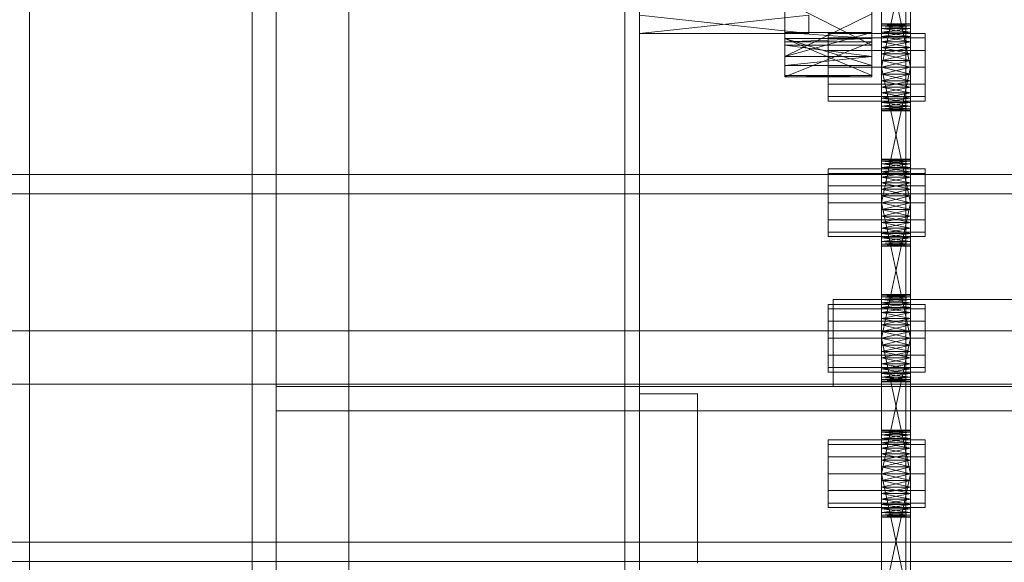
# Model space of a CAD drawing. Header units: millimetres. Extents: x -4395 to 65662, y -65530 to 6847.
# Tile 394 of 656: x 1272 to 1475, y -34540 to -34428. Entities that reach past the tile are written whole.
import ezdxf

# ---------------------------------------------------------------- set-up
doc = ezdxf.new("R2010")
doc.units = ezdxf.units.MM
for name, color, linetype, lineweight in [('frontal_C03', 7, 'Continuous', 0), ('frontal_secador', 7, 'Continuous', 0), ('frontal_tolva', 7, 'Continuous', 0)]:
    doc.layers.add(name, color=color, linetype=linetype, lineweight=lineweight)

msp = doc.modelspace()

# ---------------------------------------------------------------- linework, layer by layer
at = {"layer": 'frontal_C03'}
for p, q in [((1455, -35237.853), (1455, -32581.274)), ((1455, -32585.202), (1455, -35241.781)), ((1274, -32645.272), (1274, -35234.965)), ((1274, -35335.139), (1274, -32745.445)), ((1455, -35724.97), (1455, -33068.391)), ((1455, -33072.319), (1455, -35728.898)), ((-1500, -34459.645), (1540, -34459.645)), ((1540, -34463.645), (-1500, -34463.645)), ((-1500, -34535.645), (1540, -34535.645)), ((-1500, -34539.645), (1540, -34539.645))]:
    msp.add_line(p, q, dxfattribs=at)
at = {"layer": 'frontal_secador'}
for p, q in [((1340, -36000), (1340, -33000)), ((1400, -36000), (1400, -33000)), ((1320, -35980), (1320, -33075)), ((1325, -36000), (1325, -33075)), ((1325, -34600), (1325, -33075)), ((1325, -35980), (1325, -33075)), ((1397, -35940), (1397, -33075)), ((1400, -36000), (1400, -33075)), ((1400, -34600), (1400, -33075)), ((1400, -35940), (1400, -33075)), ((1400, -34650), (1400, -33075)), ((1400, -36000), (1400, -33250)), ((1430, -34431.527), (1430, -34297.639)), ((1448, -34297.639), (1448, -34431.527)), ((1430, -34365.858), (1430, -34431.527)), ((1448, -34431.527), (1448, -34365.858)), ((1430, -34431.527), (1430, -34389.365)), ((1448, -34389.365), (1448, -34431.527)), ((1450, -34440.281), (1450, -34401.481)), ((1456, -34401.481), (1456, -34440.281)), ((1450, -34403.136), (1450, -34440.281)), ((1456, -34440.281), (1456, -34403.136)), ((1450, -34440.281), (1450, -34405.414)), ((1456, -34405.414), (1456, -34440.281)), ((1430, -34409.361), (1430, -34431.527)), ((1448, -34431.527), (1448, -34409.361)), ((1450, -34437.5), (1450, -34408.092)), ((1450, -34440.281), (1450, -34408.092)), ((1450, -34409.5), (1450, -34437.5)), ((1456, -34437.5), (1450, -34409.5)), ((1456, -34409.5), (1450, -34437.5)), ((1456, -34408.092), (1456, -34437.5)), ((1456, -34408.092), (1456, -34440.281)), ((1456, -34437.5), (1456, -34409.5)), ((1430, -34423.89), (1430, -34430.317)), ((1430, -34432.954), (1430, -34423.89)), ((1430, -34431.527), (1430, -34423.89)), ((1448, -34432.954), (1430, -34423.89)), ((1448, -34430.317), (1448, -34423.89)), ((1448, -34423.89), (1448, -34432.954)), ((1448, -34423.89), (1448, -34431.527)), ((1400, -34426.731), (1400, -34430.5)), ((1435, -34426.731), (1400, -34430.5)), ((1435, -34430.5), (1400, -34426.731)), ((1430, -34437.124), (1430, -34426.486)), ((1430, -34426.486), (1430, -34435.291)), ((1430, -34431.527), (1430, -34426.486)), ((1448, -34426.486), (1430, -34435.291)), ((1435, -34426.731), (1435, -34430.5)), ((1448, -34426.486), (1448, -34437.124)), ((1448, -34435.291), (1448, -34426.486)), ((1448, -34426.486), (1448, -34431.527)), ((1430, -34432.954), (1430, -34430.317)), ((1430, -34430.317), (1430, -34435.291)), ((1430, -34431.527), (1430, -34430.317)), ((1448, -34431.527), (1430, -34430.317)), ((1448, -34430.317), (1430, -34430.317)), ((1448, -34430.317), (1430, -34435.291)), ((1448, -34430.317), (1448, -34432.954)), ((1448, -34435.291), (1448, -34430.317)), ((1448, -34430.317), (1448, -34431.527)), ((1450, -34428.611), (1450, -34428.5)), ((1456, -34428.611), (1450, -34428.5)), ((1456, -34428.5), (1450, -34428.5)), ((1456, -34428.5), (1450, -34428.611)), ((1450, -34428.611), (1450, -34429.481)), ((1450, -34428.941), (1450, -34428.611)), ((1450, -34428.611), (1450, -34431.136)), ((1456, -34428.941), (1450, -34428.611)), ((1456, -34428.611), (1450, -34428.611)), ((1456, -34428.611), (1450, -34428.941)), ((1450, -34429.481), (1450, -34428.941)), ((1456, -34429.481), (1450, -34428.941)), ((1456, -34428.941), (1450, -34428.941)), ((1456, -34428.941), (1450, -34429.481)), ((1450, -34429.481), (1450, -34431.136)), ((1450, -34430.219), (1450, -34429.481)), ((1450, -34433.414), (1450, -34429.481)), ((1450, -34468.281), (1450, -34429.481)), ((1456, -34430.219), (1450, -34429.481)), ((1456, -34429.481), (1450, -34429.481)), ((1456, -34429.481), (1450, -34430.219)), ((1450, -34431.136), (1450, -34430.219)), ((1456, -34431.136), (1450, -34430.219)), ((1456, -34430.219), (1450, -34430.219)), ((1456, -34430.219), (1450, -34431.136)), ((1456, -34428.611), (1456, -34428.5)), ((1456, -34429.481), (1456, -34428.611)), ((1456, -34428.611), (1456, -34428.941)), ((1456, -34431.136), (1456, -34428.611)), ((1456, -34428.941), (1456, -34429.481)), ((1456, -34431.136), (1456, -34429.481)), ((1456, -34429.481), (1456, -34430.219)), ((1456, -34429.481), (1456, -34433.414)), ((1456, -34429.481), (1456, -34468.281)), ((1456, -34430.219), (1456, -34431.136)), ((1435, -34430.5), (1400, -34430.5)), ((1430, -34437.124), (1430, -34431.527)), ((1430, -34431.527), (1430, -34432.256)), ((1430, -34439.235), (1430, -34431.527)), ((1448, -34437.124), (1430, -34431.527)), ((1448, -34431.527), (1430, -34431.527)), ((1448, -34431.527), (1430, -34432.256)), ((1448, -34439.235), (1430, -34431.527)), ((1430, -34439.235), (1430, -34432.256)), ((1430, -34432.256), (1430, -34439.5)), ((1448, -34432.256), (1430, -34432.256)), ((1448, -34432.256), (1430, -34439.5)), ((1439, -34431.438), (1439, -34430.5)), ((1459, -34430.5), (1439, -34430.5)), ((1439, -34434), (1439, -34431.438)), ((1459, -34431.438), (1439, -34431.438)), ((1448, -34431.527), (1448, -34437.124)), ((1448, -34432.256), (1448, -34431.527)), ((1448, -34431.527), (1448, -34439.235)), ((1448, -34432.256), (1448, -34439.235)), ((1448, -34439.5), (1448, -34432.256)), ((1450, -34431.136), (1450, -34433.414)), ((1450, -34432.21), (1450, -34431.136)), ((1450, -34431.136), (1450, -34436.092)), ((1450, -34431.136), (1450, -34468.281)), ((1456, -34432.21), (1450, -34431.136)), ((1456, -34431.136), (1450, -34431.136)), ((1456, -34431.136), (1450, -34432.21)), ((1450, -34433.414), (1450, -34432.21)), ((1456, -34433.414), (1450, -34432.21)), ((1456, -34432.21), (1450, -34432.21)), ((1456, -34432.21), (1450, -34433.414)), ((1456, -34433.414), (1456, -34431.136)), ((1456, -34431.136), (1456, -34432.21)), ((1456, -34436.092), (1456, -34431.136)), ((1456, -34468.281), (1456, -34431.136)), ((1456, -34432.21), (1456, -34433.414)), ((1459, -34431.438), (1459, -34430.5)), ((1459, -34434), (1459, -34431.438)), ((1430, -34435.291), (1430, -34432.954)), ((1448, -34435.291), (1430, -34432.954)), ((1448, -34432.954), (1430, -34432.954)), ((1439, -34437.5), (1439, -34434)), ((1459, -34434), (1439, -34434)), ((1448, -34432.954), (1448, -34435.291)), ((1450, -34433.414), (1450, -34436.092)), ((1450, -34434.719), (1450, -34433.414)), ((1450, -34468.281), (1450, -34433.414)), ((1456, -34434.719), (1450, -34433.414)), ((1456, -34433.414), (1450, -34433.414)), ((1456, -34433.414), (1450, -34434.719)), ((1456, -34436.092), (1456, -34433.414)), ((1456, -34433.414), (1456, -34434.719)), ((1456, -34433.414), (1456, -34468.281)), ((1459, -34437.5), (1459, -34434)), ((1430, -34435.291), (1430, -34437.124)), ((1448, -34435.291), (1430, -34435.291)), ((1448, -34435.291), (1430, -34437.124)), ((1448, -34437.124), (1448, -34435.291)), ((1450, -34436.092), (1450, -34434.719)), ((1456, -34436.092), (1450, -34434.719)), ((1456, -34434.719), (1450, -34434.719)), ((1456, -34434.719), (1450, -34436.092)), ((1450, -34465.5), (1450, -34436.092)), ((1450, -34436.092), (1450, -34437.5)), ((1450, -34468.281), (1450, -34436.092)), ((1456, -34437.5), (1450, -34436.092)), ((1456, -34436.092), (1450, -34436.092)), ((1456, -34436.092), (1450, -34437.5)), ((1456, -34434.719), (1456, -34436.092)), ((1456, -34436.092), (1456, -34465.5)), ((1456, -34437.5), (1456, -34436.092)), ((1456, -34436.092), (1456, -34468.281)), ((1448, -34437.124), (1430, -34437.124)), ((1439, -34437.5), (1439, -34441)), ((1439, -34437.5), (1459, -34437.5)), ((1450, -34437.5), (1450, -34465.5)), ((1456, -34465.5), (1450, -34437.5)), ((1456, -34437.5), (1450, -34437.5)), ((1456, -34437.5), (1450, -34465.5)), ((1450, -34440.281), (1450, -34437.5)), ((1450, -34437.5), (1450, -34438.908)), ((1456, -34437.5), (1450, -34438.908)), ((1456, -34438.908), (1450, -34437.5)), ((1456, -34465.5), (1456, -34437.5)), ((1456, -34437.5), (1456, -34440.281)), ((1456, -34438.908), (1456, -34437.5)), ((1459, -34441), (1459, -34437.5)), ((1430, -34439.5), (1430, -34439.235)), ((1448, -34439.5), (1430, -34439.235)), ((1448, -34439.235), (1430, -34439.235)), ((1448, -34439.5), (1430, -34439.5)), ((1448, -34439.235), (1448, -34439.5)), ((1450, -34438.908), (1450, -34440.281)), ((1456, -34438.908), (1450, -34438.908)), ((1456, -34438.908), (1450, -34440.281)), ((1456, -34440.281), (1450, -34438.908)), ((1450, -34442.79), (1450, -34440.281)), ((1450, -34440.281), (1450, -34441.586)), ((1450, -34444.781), (1450, -34440.281)), ((1450, -34446.5), (1450, -34440.281)), ((1456, -34440.281), (1450, -34440.281)), ((1456, -34440.281), (1450, -34441.586)), ((1456, -34441.586), (1450, -34440.281)), ((1456, -34440.281), (1456, -34438.908)), ((1456, -34440.281), (1456, -34442.79)), ((1456, -34441.586), (1456, -34440.281)), ((1456, -34440.281), (1456, -34444.781)), ((1456, -34440.281), (1456, -34446.5)), ((1439, -34441), (1439, -34443.562)), ((1459, -34441), (1439, -34441)), ((1450, -34441.586), (1450, -34442.79)), ((1456, -34441.586), (1450, -34441.586)), ((1456, -34441.586), (1450, -34442.79)), ((1456, -34442.79), (1450, -34441.586)), ((1456, -34442.79), (1456, -34441.586)), ((1459, -34441), (1459, -34443.562)), ((1439, -34443.562), (1439, -34444.5)), ((1459, -34443.562), (1439, -34443.562)), ((1459, -34444.5), (1439, -34444.5)), ((1450, -34444.781), (1450, -34442.79)), ((1450, -34442.79), (1450, -34443.864)), ((1456, -34442.79), (1450, -34442.79)), ((1456, -34442.79), (1450, -34443.864)), ((1456, -34443.864), (1450, -34442.79)), ((1450, -34443.864), (1450, -34444.781)), ((1456, -34443.864), (1450, -34443.864)), ((1456, -34443.864), (1450, -34444.781)), ((1456, -34444.781), (1450, -34443.864)), ((1456, -34442.79), (1456, -34444.781)), ((1456, -34443.864), (1456, -34442.79)), ((1456, -34444.781), (1456, -34443.864)), ((1459, -34443.562), (1459, -34444.5)), ((1450, -34446.059), (1450, -34444.781)), ((1450, -34444.781), (1450, -34445.519)), ((1450, -34446.5), (1450, -34444.781)), ((1456, -34444.781), (1450, -34444.781)), ((1456, -34444.781), (1450, -34445.519)), ((1456, -34445.519), (1450, -34444.781)), ((1450, -34445.519), (1450, -34446.059)), ((1456, -34445.519), (1450, -34445.519)), ((1456, -34445.519), (1450, -34446.059)), ((1456, -34446.059), (1450, -34445.519)), ((1450, -34446.5), (1450, -34446.059)), ((1450, -34446.059), (1450, -34446.389)), ((1456, -34446.059), (1450, -34446.059)), ((1456, -34446.059), (1450, -34446.389)), ((1456, -34446.389), (1450, -34446.059)), ((1450, -34446.389), (1450, -34446.5)), ((1456, -34446.389), (1450, -34446.389)), ((1456, -34446.389), (1450, -34446.5)), ((1456, -34446.5), (1450, -34446.389)), ((1456, -34446.5), (1450, -34446.5)), ((1456, -34444.781), (1456, -34446.059)), ((1456, -34445.519), (1456, -34444.781)), ((1456, -34444.781), (1456, -34446.5)), ((1456, -34446.059), (1456, -34445.519)), ((1456, -34446.059), (1456, -34446.5)), ((1456, -34446.389), (1456, -34446.059)), ((1456, -34446.5), (1456, -34446.389)), ((1450, -34456.611), (1450, -34456.5)), ((1456, -34456.611), (1450, -34456.5)), ((1456, -34456.5), (1450, -34456.5)), ((1456, -34456.5), (1450, -34456.611)), ((1450, -34456.611), (1450, -34457.481)), ((1450, -34456.941), (1450, -34456.611)), ((1450, -34456.611), (1450, -34459.136)), ((1456, -34456.941), (1450, -34456.611)), ((1456, -34456.611), (1450, -34456.611)), ((1456, -34456.611), (1450, -34456.941)), ((1456, -34456.611), (1456, -34456.5)), ((1456, -34457.481), (1456, -34456.611)), ((1456, -34456.611), (1456, -34456.941)), ((1456, -34459.136), (1456, -34456.611)), ((1439, -34459.438), (1439, -34458.5)), ((1459, -34458.5), (1439, -34458.5)), ((1450, -34457.481), (1450, -34456.941)), ((1456, -34457.481), (1450, -34456.941)), ((1456, -34456.941), (1450, -34456.941)), ((1456, -34456.941), (1450, -34457.481)), ((1450, -34457.481), (1450, -34459.136)), ((1450, -34458.219), (1450, -34457.481)), ((1450, -34461.414), (1450, -34457.481)), ((1450, -34496.281), (1450, -34457.481)), ((1456, -34458.219), (1450, -34457.481)), ((1456, -34457.481), (1450, -34457.481)), ((1456, -34457.481), (1450, -34458.219)), ((1450, -34459.136), (1450, -34458.219)), ((1456, -34459.136), (1450, -34458.219)), ((1456, -34458.219), (1450, -34458.219)), ((1456, -34458.219), (1450, -34459.136)), ((1456, -34456.941), (1456, -34457.481)), ((1456, -34459.136), (1456, -34457.481)), ((1456, -34457.481), (1456, -34458.219)), ((1456, -34457.481), (1456, -34461.414)), ((1456, -34457.481), (1456, -34496.281)), ((1456, -34458.219), (1456, -34459.136)), ((1459, -34459.438), (1459, -34458.5)), ((1439, -34462), (1439, -34459.438)), ((1459, -34459.438), (1439, -34459.438)), ((1450, -34459.136), (1450, -34461.414)), ((1450, -34460.21), (1450, -34459.136)), ((1450, -34459.136), (1450, -34464.092)), ((1450, -34459.136), (1450, -34496.281)), ((1456, -34460.21), (1450, -34459.136)), ((1456, -34459.136), (1450, -34459.136)), ((1456, -34459.136), (1450, -34460.21)), ((1450, -34461.414), (1450, -34460.21)), ((1456, -34461.414), (1450, -34460.21)), ((1456, -34460.21), (1450, -34460.21)), ((1456, -34460.21), (1450, -34461.414)), ((1456, -34461.414), (1456, -34459.136)), ((1456, -34459.136), (1456, -34460.21)), ((1456, -34464.092), (1456, -34459.136)), ((1456, -34496.281), (1456, -34459.136)), ((1456, -34460.21), (1456, -34461.414)), ((1459, -34462), (1459, -34459.438)), ((1439, -34465.5), (1439, -34462)), ((1459, -34462), (1439, -34462)), ((1450, -34461.414), (1450, -34464.092)), ((1450, -34462.719), (1450, -34461.414)), ((1450, -34496.281), (1450, -34461.414)), ((1456, -34462.719), (1450, -34461.414)), ((1456, -34461.414), (1450, -34461.414)), ((1456, -34461.414), (1450, -34462.719)), ((1450, -34464.092), (1450, -34462.719)), ((1456, -34464.092), (1450, -34462.719)), ((1456, -34462.719), (1450, -34462.719)), ((1456, -34462.719), (1450, -34464.092)), ((1456, -34464.092), (1456, -34461.414)), ((1456, -34461.414), (1456, -34462.719)), ((1456, -34461.414), (1456, -34496.281)), ((1456, -34462.719), (1456, -34464.092)), ((1459, -34465.5), (1459, -34462)), ((1450, -34493.5), (1450, -34464.092)), ((1450, -34464.092), (1450, -34465.5)), ((1450, -34496.281), (1450, -34464.092)), ((1456, -34465.5), (1450, -34464.092)), ((1456, -34464.092), (1450, -34464.092)), ((1456, -34464.092), (1450, -34465.5)), ((1456, -34464.092), (1456, -34493.5)), ((1456, -34465.5), (1456, -34464.092)), ((1456, -34464.092), (1456, -34496.281)), ((1439, -34465.5), (1439, -34469)), ((1439, -34465.5), (1459, -34465.5)), ((1450, -34465.5), (1450, -34493.5)), ((1456, -34493.5), (1450, -34465.5)), ((1456, -34465.5), (1450, -34465.5)), ((1456, -34465.5), (1450, -34493.5)), ((1450, -34468.281), (1450, -34465.5)), ((1450, -34465.5), (1450, -34466.908)), ((1456, -34465.5), (1450, -34466.908)), ((1456, -34466.908), (1450, -34465.5)), ((1450, -34466.908), (1450, -34468.281)), ((1456, -34466.908), (1450, -34466.908)), ((1456, -34466.908), (1450, -34468.281)), ((1456, -34468.281), (1450, -34466.908)), ((1456, -34493.5), (1456, -34465.5)), ((1456, -34465.5), (1456, -34468.281)), ((1456, -34466.908), (1456, -34465.5)), ((1456, -34468.281), (1456, -34466.908)), ((1459, -34469), (1459, -34465.5)), ((1450, -34470.79), (1450, -34468.281)), ((1450, -34468.281), (1450, -34469.586)), ((1450, -34472.781), (1450, -34468.281)), ((1450, -34474.5), (1450, -34468.281)), ((1456, -34468.281), (1450, -34468.281)), ((1456, -34468.281), (1450, -34469.586)), ((1456, -34469.586), (1450, -34468.281)), ((1456, -34468.281), (1456, -34470.79)), ((1456, -34469.586), (1456, -34468.281)), ((1456, -34468.281), (1456, -34472.781)), ((1456, -34468.281), (1456, -34474.5)), ((1439, -34469), (1439, -34471.562)), ((1459, -34469), (1439, -34469)), ((1450, -34469.586), (1450, -34470.79)), ((1456, -34469.586), (1450, -34469.586)), ((1456, -34469.586), (1450, -34470.79)), ((1456, -34470.79), (1450, -34469.586)), ((1450, -34472.781), (1450, -34470.79)), ((1450, -34470.79), (1450, -34471.864)), ((1456, -34470.79), (1450, -34470.79)), ((1456, -34470.79), (1450, -34471.864)), ((1456, -34471.864), (1450, -34470.79)), ((1456, -34470.79), (1456, -34469.586)), ((1456, -34470.79), (1456, -34472.781)), ((1456, -34471.864), (1456, -34470.79)), ((1459, -34469), (1459, -34471.562)), ((1439, -34471.562), (1439, -34472.5)), ((1459, -34471.562), (1439, -34471.562)), ((1459, -34472.5), (1439, -34472.5)), ((1450, -34471.864), (1450, -34472.781)), ((1456, -34471.864), (1450, -34471.864)), ((1456, -34471.864), (1450, -34472.781)), ((1456, -34472.781), (1450, -34471.864)), ((1450, -34474.059), (1450, -34472.781)), ((1450, -34472.781), (1450, -34473.519)), ((1450, -34474.5), (1450, -34472.781)), ((1456, -34472.781), (1450, -34472.781)), ((1456, -34472.781), (1450, -34473.519)), ((1456, -34473.519), (1450, -34472.781)), ((1456, -34472.781), (1456, -34471.864)), ((1456, -34472.781), (1456, -34474.059)), ((1456, -34473.519), (1456, -34472.781)), ((1456, -34472.781), (1456, -34474.5)), ((1459, -34471.562), (1459, -34472.5)), ((1450, -34473.519), (1450, -34474.059)), ((1456, -34473.519), (1450, -34473.519)), ((1456, -34473.519), (1450, -34474.059)), ((1456, -34474.059), (1450, -34473.519)), ((1450, -34474.5), (1450, -34474.059)), ((1450, -34474.059), (1450, -34474.389)), ((1456, -34474.059), (1450, -34474.059)), ((1456, -34474.059), (1450, -34474.389)), ((1456, -34474.389), (1450, -34474.059)), ((1450, -34474.389), (1450, -34474.5)), ((1456, -34474.389), (1450, -34474.389)), ((1456, -34474.389), (1450, -34474.5)), ((1456, -34474.5), (1450, -34474.389)), ((1456, -34474.5), (1450, -34474.5)), ((1456, -34474.059), (1456, -34473.519)), ((1456, -34474.059), (1456, -34474.5)), ((1456, -34474.389), (1456, -34474.059)), ((1456, -34474.5), (1456, -34474.389)), ((1450, -34484.611), (1450, -34484.5)), ((1456, -34484.611), (1450, -34484.5)), ((1456, -34484.5), (1450, -34484.5)), ((1456, -34484.5), (1450, -34484.611)), ((1450, -34484.611), (1450, -34485.481)), ((1450, -34484.941), (1450, -34484.611)), ((1450, -34484.611), (1450, -34487.136)), ((1456, -34484.941), (1450, -34484.611)), ((1456, -34484.611), (1450, -34484.611)), ((1456, -34484.611), (1450, -34484.941)), ((1450, -34485.481), (1450, -34484.941)), ((1456, -34485.481), (1450, -34484.941)), ((1456, -34484.941), (1450, -34484.941)), ((1456, -34484.941), (1450, -34485.481)), ((1456, -34484.611), (1456, -34484.5)), ((1456, -34485.481), (1456, -34484.611)), ((1456, -34484.611), (1456, -34484.941)), ((1456, -34487.136), (1456, -34484.611)), ((1456, -34484.941), (1456, -34485.481)), ((1439, -34487.438), (1439, -34486.5)), ((1459, -34486.5), (1439, -34486.5)), ((1440, -34485.5), (1710, -34485.5)), ((1440, -34503.5), (1440, -34485.5)), ((1450, -34485.481), (1450, -34487.136)), ((1450, -34486.219), (1450, -34485.481)), ((1450, -34489.414), (1450, -34485.481)), ((1450, -34524.281), (1450, -34485.481)), ((1456, -34486.219), (1450, -34485.481)), ((1456, -34485.481), (1450, -34485.481)), ((1456, -34485.481), (1450, -34486.219)), ((1450, -34487.136), (1450, -34486.219)), ((1456, -34487.136), (1450, -34486.219)), ((1456, -34486.219), (1450, -34486.219)), ((1456, -34486.219), (1450, -34487.136)), ((1450, -34487.136), (1450, -34489.414)), ((1450, -34488.21), (1450, -34487.136)), ((1450, -34487.136), (1450, -34492.092)), ((1450, -34487.136), (1450, -34524.281)), ((1456, -34488.21), (1450, -34487.136)), ((1456, -34487.136), (1450, -34487.136)), ((1456, -34487.136), (1450, -34488.21)), ((1456, -34487.136), (1456, -34485.481)), ((1456, -34485.481), (1456, -34486.219)), ((1456, -34485.481), (1456, -34489.414)), ((1456, -34485.481), (1456, -34524.281)), ((1456, -34486.219), (1456, -34487.136)), ((1456, -34489.414), (1456, -34487.136)), ((1456, -34487.136), (1456, -34488.21)), ((1456, -34492.092), (1456, -34487.136)), ((1456, -34524.281), (1456, -34487.136)), ((1459, -34487.438), (1459, -34486.5)), ((1439, -34490), (1439, -34487.438)), ((1459, -34487.438), (1439, -34487.438)), ((1450, -34489.414), (1450, -34488.21)), ((1456, -34489.414), (1450, -34488.21)), ((1456, -34488.21), (1450, -34488.21)), ((1456, -34488.21), (1450, -34489.414)), ((1456, -34488.21), (1456, -34489.414)), ((1459, -34490), (1459, -34487.438)), ((1439, -34493.5), (1439, -34490)), ((1459, -34490), (1439, -34490)), ((1450, -34489.414), (1450, -34492.092)), ((1450, -34490.719), (1450, -34489.414)), ((1450, -34524.281), (1450, -34489.414)), ((1456, -34490.719), (1450, -34489.414)), ((1456, -34489.414), (1450, -34489.414)), ((1456, -34489.414), (1450, -34490.719)), ((1450, -34492.092), (1450, -34490.719)), ((1456, -34492.092), (1450, -34490.719)), ((1456, -34490.719), (1450, -34490.719)), ((1456, -34490.719), (1450, -34492.092)), ((1456, -34492.092), (1456, -34489.414)), ((1456, -34489.414), (1456, -34490.719)), ((1456, -34489.414), (1456, -34524.281)), ((1456, -34490.719), (1456, -34492.092)), ((1459, -34493.5), (1459, -34490)), ((1450, -34521.5), (1450, -34492.092)), ((1450, -34492.092), (1450, -34493.5)), ((1450, -34524.281), (1450, -34492.092)), ((1456, -34493.5), (1450, -34492.092)), ((1456, -34492.092), (1450, -34492.092)), ((1456, -34492.092), (1450, -34493.5)), ((1456, -34492.092), (1456, -34521.5)), ((1456, -34493.5), (1456, -34492.092)), ((1456, -34492.092), (1456, -34524.281)), ((1439, -34493.5), (1439, -34497)), ((1439, -34493.5), (1459, -34493.5)), ((1450, -34493.5), (1450, -34521.5)), ((1456, -34521.5), (1450, -34493.5)), ((1456, -34493.5), (1450, -34493.5)), ((1456, -34493.5), (1450, -34521.5)), ((1450, -34496.281), (1450, -34493.5)), ((1450, -34493.5), (1450, -34494.908)), ((1456, -34493.5), (1450, -34494.908)), ((1456, -34494.908), (1450, -34493.5)), ((1450, -34494.908), (1450, -34496.281)), ((1456, -34494.908), (1450, -34494.908)), ((1456, -34494.908), (1450, -34496.281)), ((1456, -34496.281), (1450, -34494.908)), ((1456, -34521.5), (1456, -34493.5)), ((1456, -34493.5), (1456, -34496.281)), ((1456, -34494.908), (1456, -34493.5)), ((1456, -34496.281), (1456, -34494.908)), ((1459, -34497), (1459, -34493.5)), ((1439, -34497), (1439, -34499.562)), ((1459, -34497), (1439, -34497)), ((1450, -34498.79), (1450, -34496.281)), ((1450, -34496.281), (1450, -34497.586)), ((1450, -34500.781), (1450, -34496.281)), ((1450, -34502.5), (1450, -34496.281)), ((1456, -34496.281), (1450, -34496.281)), ((1456, -34496.281), (1450, -34497.586)), ((1456, -34497.586), (1450, -34496.281)), ((1456, -34496.281), (1456, -34498.79)), ((1456, -34497.586), (1456, -34496.281)), ((1456, -34496.281), (1456, -34500.781)), ((1456, -34496.281), (1456, -34502.5)), ((1459, -34497), (1459, -34499.562)), ((1450, -34497.586), (1450, -34498.79)), ((1456, -34497.586), (1450, -34497.586)), ((1456, -34497.586), (1450, -34498.79)), ((1456, -34498.79), (1450, -34497.586)), ((1450, -34500.781), (1450, -34498.79)), ((1450, -34498.79), (1450, -34499.864)), ((1456, -34498.79), (1450, -34498.79)), ((1456, -34498.79), (1450, -34499.864)), ((1456, -34499.864), (1450, -34498.79)), ((1456, -34498.79), (1456, -34497.586)), ((1456, -34498.79), (1456, -34500.781)), ((1456, -34499.864), (1456, -34498.79)), ((1439, -34499.562), (1439, -34500.5)), ((1459, -34499.562), (1439, -34499.562)), ((1459, -34500.5), (1439, -34500.5)), ((1450, -34499.864), (1450, -34500.781)), ((1456, -34499.864), (1450, -34499.864)), ((1456, -34499.864), (1450, -34500.781)), ((1456, -34500.781), (1450, -34499.864)), ((1450, -34502.059), (1450, -34500.781)), ((1450, -34500.781), (1450, -34501.519)), ((1450, -34502.5), (1450, -34500.781)), ((1456, -34500.781), (1450, -34500.781)), ((1456, -34500.781), (1450, -34501.519)), ((1456, -34501.519), (1450, -34500.781)), ((1450, -34501.519), (1450, -34502.059)), ((1456, -34501.519), (1450, -34501.519)), ((1456, -34501.519), (1450, -34502.059)), ((1456, -34502.059), (1450, -34501.519)), ((1456, -34500.781), (1456, -34499.864)), ((1456, -34500.781), (1456, -34502.059)), ((1456, -34501.519), (1456, -34500.781)), ((1456, -34500.781), (1456, -34502.5)), ((1456, -34502.059), (1456, -34501.519)), ((1459, -34499.562), (1459, -34500.5)), ((1325, -34503.5), (2125, -34503.5)), ((1325, -34508.5), (1325, -34503.5)), ((1440, -34503.5), (1710, -34503.5)), ((1450, -34502.5), (1450, -34502.059)), ((1450, -34502.059), (1450, -34502.389)), ((1456, -34502.059), (1450, -34502.059)), ((1456, -34502.059), (1450, -34502.389)), ((1456, -34502.389), (1450, -34502.059)), ((1450, -34502.389), (1450, -34502.5)), ((1456, -34502.389), (1450, -34502.389)), ((1456, -34502.389), (1450, -34502.5)), ((1456, -34502.5), (1450, -34502.389)), ((1456, -34502.5), (1450, -34502.5)), ((1456, -34502.059), (1456, -34502.5)), ((1456, -34502.389), (1456, -34502.059)), ((1456, -34502.5), (1456, -34502.389)), ((1400, -34505), (1412, -34505)), ((1400, -34540), (1400, -34505)), ((1412, -34540), (1412, -34505)), ((1325, -34508.5), (2125, -34508.5)), ((1325, -34558.5), (1325, -34508.5)), ((1450, -34512.611), (1450, -34512.5)), ((1456, -34512.611), (1450, -34512.5)), ((1456, -34512.5), (1450, -34512.5)), ((1456, -34512.5), (1450, -34512.611)), ((1450, -34512.611), (1450, -34513.481)), ((1450, -34512.941), (1450, -34512.611)), ((1450, -34512.611), (1450, -34515.136)), ((1456, -34512.941), (1450, -34512.611)), ((1456, -34512.611), (1450, -34512.611)), ((1456, -34512.611), (1450, -34512.941)), ((1450, -34513.481), (1450, -34512.941)), ((1456, -34513.481), (1450, -34512.941)), ((1456, -34512.941), (1450, -34512.941)), ((1456, -34512.941), (1450, -34513.481)), ((1450, -34513.481), (1450, -34515.136)), ((1450, -34514.219), (1450, -34513.481)), ((1450, -34517.414), (1450, -34513.481)), ((1450, -34552.281), (1450, -34513.481)), ((1456, -34514.219), (1450, -34513.481)), ((1456, -34513.481), (1450, -34513.481)), ((1456, -34513.481), (1450, -34514.219)), ((1456, -34512.611), (1456, -34512.5)), ((1456, -34513.481), (1456, -34512.611)), ((1456, -34512.611), (1456, -34512.941)), ((1456, -34515.136), (1456, -34512.611)), ((1456, -34512.941), (1456, -34513.481)), ((1456, -34515.136), (1456, -34513.481)), ((1456, -34513.481), (1456, -34514.219)), ((1456, -34513.481), (1456, -34517.414)), ((1456, -34513.481), (1456, -34552.281)), ((1439, -34515.438), (1439, -34514.5)), ((1459, -34514.5), (1439, -34514.5)), ((1439, -34518), (1439, -34515.438)), ((1459, -34515.438), (1439, -34515.438)), ((1450, -34515.136), (1450, -34514.219)), ((1456, -34515.136), (1450, -34514.219)), ((1456, -34514.219), (1450, -34514.219)), ((1456, -34514.219), (1450, -34515.136)), ((1450, -34515.136), (1450, -34517.414)), ((1450, -34516.21), (1450, -34515.136)), ((1450, -34515.136), (1450, -34520.092)), ((1450, -34515.136), (1450, -34552.281)), ((1456, -34516.21), (1450, -34515.136)), ((1456, -34515.136), (1450, -34515.136)), ((1456, -34515.136), (1450, -34516.21)), ((1456, -34514.219), (1456, -34515.136)), ((1456, -34517.414), (1456, -34515.136)), ((1456, -34515.136), (1456, -34516.21)), ((1456, -34520.092), (1456, -34515.136)), ((1456, -34552.281), (1456, -34515.136)), ((1459, -34515.438), (1459, -34514.5)), ((1459, -34518), (1459, -34515.438)), ((1450, -34517.414), (1450, -34516.21)), ((1456, -34517.414), (1450, -34516.21)), ((1456, -34516.21), (1450, -34516.21)), ((1456, -34516.21), (1450, -34517.414)), ((1450, -34517.414), (1450, -34520.092)), ((1450, -34518.719), (1450, -34517.414)), ((1450, -34552.281), (1450, -34517.414)), ((1456, -34518.719), (1450, -34517.414)), ((1456, -34517.414), (1450, -34517.414)), ((1456, -34517.414), (1450, -34518.719)), ((1456, -34516.21), (1456, -34517.414)), ((1456, -34520.092), (1456, -34517.414)), ((1456, -34517.414), (1456, -34518.719)), ((1456, -34517.414), (1456, -34552.281)), ((1439, -34521.5), (1439, -34518)), ((1459, -34518), (1439, -34518)), ((1450, -34520.092), (1450, -34518.719)), ((1456, -34520.092), (1450, -34518.719)), ((1456, -34518.719), (1450, -34518.719)), ((1456, -34518.719), (1450, -34520.092)), ((1456, -34518.719), (1456, -34520.092)), ((1459, -34521.5), (1459, -34518)), ((1439, -34521.5), (1439, -34525)), ((1439, -34521.5), (1459, -34521.5)), ((1450, -34549.5), (1450, -34520.092)), ((1450, -34520.092), (1450, -34521.5)), ((1450, -34552.281), (1450, -34520.092)), ((1456, -34521.5), (1450, -34520.092)), ((1456, -34520.092), (1450, -34520.092)), ((1456, -34520.092), (1450, -34521.5)), ((1450, -34521.5), (1450, -34549.5)), ((1456, -34549.5), (1450, -34521.5)), ((1456, -34521.5), (1450, -34521.5)), ((1456, -34521.5), (1450, -34549.5)), ((1450, -34524.281), (1450, -34521.5)), ((1450, -34521.5), (1450, -34522.908)), ((1456, -34521.5), (1450, -34522.908)), ((1456, -34522.908), (1450, -34521.5)), ((1456, -34520.092), (1456, -34549.5)), ((1456, -34521.5), (1456, -34520.092)), ((1456, -34520.092), (1456, -34552.281)), ((1456, -34549.5), (1456, -34521.5)), ((1456, -34521.5), (1456, -34524.281)), ((1456, -34522.908), (1456, -34521.5)), ((1459, -34525), (1459, -34521.5)), ((1450, -34522.908), (1450, -34524.281)), ((1456, -34522.908), (1450, -34522.908)), ((1456, -34522.908), (1450, -34524.281)), ((1456, -34524.281), (1450, -34522.908)), ((1456, -34524.281), (1456, -34522.908)), ((1439, -34525), (1439, -34527.562)), ((1459, -34525), (1439, -34525)), ((1450, -34526.79), (1450, -34524.281)), ((1450, -34524.281), (1450, -34525.586)), ((1450, -34528.781), (1450, -34524.281)), ((1450, -34530.5), (1450, -34524.281)), ((1456, -34524.281), (1450, -34524.281)), ((1456, -34524.281), (1450, -34525.586)), ((1456, -34525.586), (1450, -34524.281)), ((1450, -34525.586), (1450, -34526.79)), ((1456, -34525.586), (1450, -34525.586)), ((1456, -34525.586), (1450, -34526.79)), ((1456, -34526.79), (1450, -34525.586)), ((1456, -34524.281), (1456, -34526.79)), ((1456, -34525.586), (1456, -34524.281)), ((1456, -34524.281), (1456, -34528.781)), ((1456, -34524.281), (1456, -34530.5)), ((1456, -34526.79), (1456, -34525.586)), ((1459, -34525), (1459, -34527.562)), ((1439, -34527.562), (1439, -34528.5)), ((1459, -34527.562), (1439, -34527.562)), ((1450, -34528.781), (1450, -34526.79)), ((1450, -34526.79), (1450, -34527.864)), ((1456, -34526.79), (1450, -34526.79)), ((1456, -34526.79), (1450, -34527.864)), ((1456, -34527.864), (1450, -34526.79)), ((1450, -34527.864), (1450, -34528.781)), ((1456, -34527.864), (1450, -34527.864)), ((1456, -34527.864), (1450, -34528.781)), ((1456, -34528.781), (1450, -34527.864)), ((1456, -34526.79), (1456, -34528.781)), ((1456, -34527.864), (1456, -34526.79)), ((1456, -34528.781), (1456, -34527.864)), ((1459, -34527.562), (1459, -34528.5)), ((1459, -34528.5), (1439, -34528.5)), ((1450, -34530.059), (1450, -34528.781)), ((1450, -34528.781), (1450, -34529.519)), ((1450, -34530.5), (1450, -34528.781)), ((1456, -34528.781), (1450, -34528.781)), ((1456, -34528.781), (1450, -34529.519)), ((1456, -34529.519), (1450, -34528.781)), ((1450, -34529.519), (1450, -34530.059)), ((1456, -34529.519), (1450, -34529.519)), ((1456, -34529.519), (1450, -34530.059)), ((1456, -34530.059), (1450, -34529.519)), ((1456, -34528.781), (1456, -34530.059)), ((1456, -34529.519), (1456, -34528.781)), ((1456, -34528.781), (1456, -34530.5)), ((1456, -34530.059), (1456, -34529.519)), ((1450, -34530.5), (1450, -34530.059)), ((1450, -34530.059), (1450, -34530.389)), ((1456, -34530.059), (1450, -34530.059)), ((1456, -34530.059), (1450, -34530.389)), ((1456, -34530.389), (1450, -34530.059)), ((1450, -34530.389), (1450, -34530.5)), ((1456, -34530.389), (1450, -34530.389)), ((1456, -34530.389), (1450, -34530.5)), ((1456, -34530.5), (1450, -34530.389)), ((1456, -34530.5), (1450, -34530.5)), ((1456, -34530.059), (1456, -34530.5)), ((1456, -34530.389), (1456, -34530.059)), ((1456, -34530.5), (1456, -34530.389))]:
    msp.add_line(p, q, dxfattribs=at)
at = {"layer": 'frontal_tolva'}
for p, q in [((-1821.5, -34492), (1821.5, -34492)), ((-1821.5, -34503), (1821.5, -34503))]:
    msp.add_line(p, q, dxfattribs=at)

doc.saveas('drawing.dxf')
